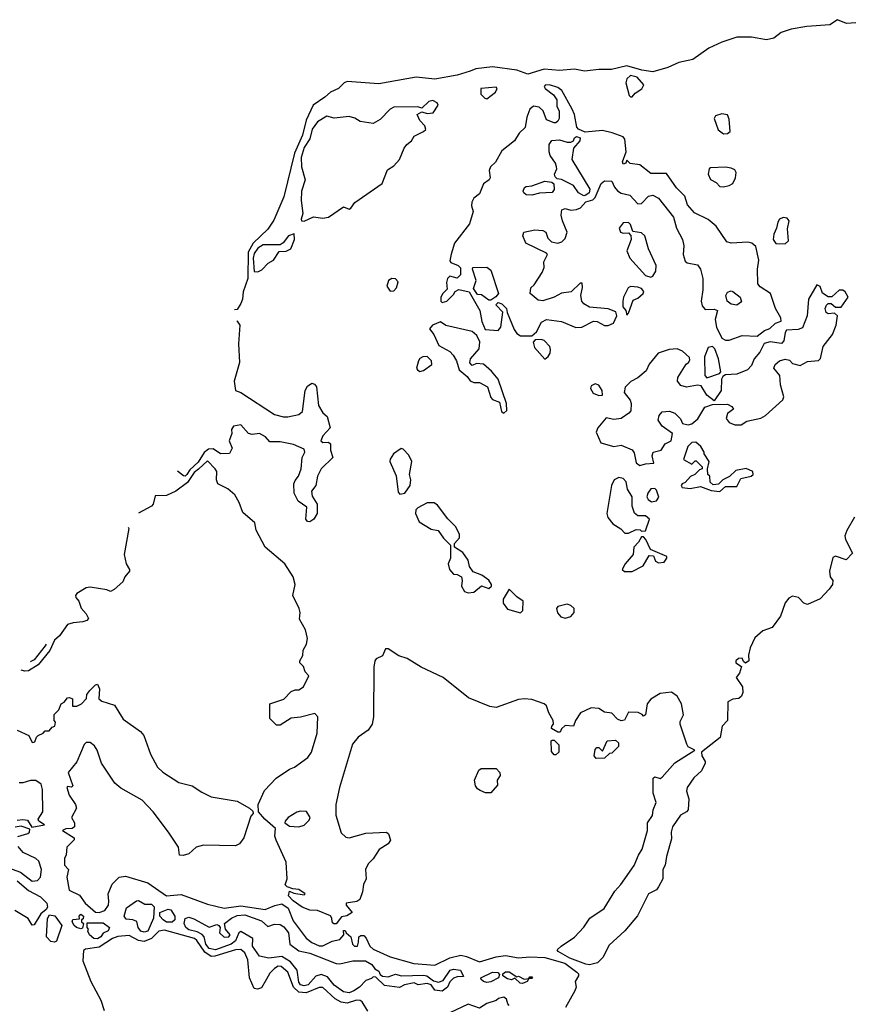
# Model space of a CAD drawing. Extents: x 2380107 to 2585170, y 384273 to 546161.
# Tile 310 of 331: x 2557768 to 2562230, y 481552 to 486834. Entities that reach past the tile are written whole.
import ezdxf

# ---------------------------------------------------------------- set-up
doc = ezdxf.new("R2010")
doc.units = 0

msp = doc.modelspace()

# ---------------------------------------------------------------- linework, layer by layer
at = {"layer": '0CON05XD'}
for points in [[(2562255, 486817.1), (2562205, 486813.1), (2562155, 486834.2), (2562114.3, 486805.7), (2561992.1, 486797.9), (2561906.4, 486783.6), (2561854.4, 486765.6), (2561814.3, 486735.7), (2561775, 486725.8), (2561695, 486740.6), (2561615, 486740.5), (2561535, 486713.6), (2561465, 486682.1), (2561378.9, 486621.1), (2561305.3, 486604.7), (2561245, 486577.1), (2561165, 486554), (2561106.6, 486563.4), (2561025, 486586.6), (2560942.7, 486567.3), (2560875, 486567.6), (2560798.1, 486558.1), (2560745, 486568.5), (2560665, 486561.8), (2560581.2, 486568.8), (2560495, 486542), (2560435, 486562.9), (2560305, 486582.1), (2560215, 486570), (2560185, 486558.7), (2560115, 486535.7), (2559995, 486514.3), (2559895, 486525.6), (2559695, 486490.9), (2559525, 486502.5), (2559508.8, 486495), (2559479.2, 486465), (2559435, 486445.4), (2559405, 486417.7), (2559341.9, 486375), (2559305.4, 486295.4), (2559284.4, 486215), (2559242.3, 486117.7), (2559185.7, 485884.3), (2559132, 485758), (2559098.9, 485711.1), (2559020, 485635), (2558993.5, 485586.5), (2558991.6, 485445), (2558966.7, 485375), (2558964.1, 485335), (2558955, 485311.4), (2558935, 485279.2), (2558921.1, 485278.4)], [(2561055, 486420), (2561070.7, 486439.3), (2561105.9, 486464.1), (2561116.7, 486485), (2561080.8, 486525), (2561045.5, 486534.4), (2561025, 486516.2), (2561020.8, 486495), (2561038.3, 486428.3), (2561045, 486420), (2561055, 486420)], [(2561554.4, 485114.4), (2561575, 485114.4), (2561645, 485140), (2561725, 485136), (2561765, 485166.2), (2561792.3, 485177.7), (2561823, 485207), (2561853.3, 485216.7), (2561852, 485235), (2561824, 485285), (2561796, 485365), (2561741.2, 485401.2), (2561727.7, 485417.7), (2561727.1, 485495), (2561734.2, 485545), (2561718.3, 485618.3), (2561696.7, 485635), (2561675, 485641.1), (2561585, 485635.8), (2561562.7, 485642.7), (2561505, 485725.7), (2561462.8, 485762.8), (2561388.7, 485798.7), (2561350.3, 485840.3), (2561337.6, 485887.6), (2561292.2, 485932.2), (2561238.7, 486008.7), (2561155, 486008.8), (2561095, 486055.7), (2561043, 486063), (2561025, 486080), (2561020, 486065), (2561005, 486060), (2561001.7, 486071.7), (2561021.2, 486125), (2561015, 486192.5), (2561005, 486206), (2560946.6, 486226.6), (2560895, 486240), (2560801.2, 486231.2), (2560767, 486247), (2560757.5, 486257.5), (2560744, 486325), (2560732, 486355), (2560676, 486455), (2560655, 486470), (2560610, 486485), (2560587, 486483), (2560582.5, 486475), (2560587.5, 486465), (2560631.2, 486431.2), (2560650, 486405), (2560650.7, 486370.7), (2560663, 486343), (2560662.5, 486305), (2560655, 486290), (2560645, 486280), (2560635, 486280), (2560595, 486297.5), (2560576.2, 486345), (2560554.3, 486364.3), (2560525, 486370), (2560505.8, 486355), (2560488.8, 486311.2), (2560480, 486255), (2560447.5, 486225), (2560423.3, 486185), (2560355, 486130), (2560320.3, 486069.7), (2560293.8, 486045), (2560286.2, 486025), (2560292.5, 485985), (2560287.5, 485975), (2560257, 485953), (2560235, 485900), (2560205, 485877.5), (2560193.8, 485855), (2560191.2, 485835), (2560200.8, 485805), (2560181.7, 485738.3), (2560101.2, 485635), (2560082.9, 485577.1), (2560075, 485540), (2560081.2, 485531.2), (2560120, 485515), (2560133, 485503), (2560133.3, 485465), (2560115, 485447.5), (2560075, 485457.5), (2560063.9, 485446.1), (2560057.5, 485425), (2560061.7, 485388.3), (2560037.5, 485365), (2560027.5, 485345), (2560027.5, 485325), (2560035, 485317.5), (2560060, 485325), (2560095, 485360), (2560103.6, 485376.4), (2560123.6, 485386.4), (2560180, 485375), (2560236.7, 485275), (2560247.5, 485215), (2560265, 485172.5), (2560335, 485167.5), (2560350, 485185), (2560360, 485265), (2560322.5, 485305), (2560335, 485317.5), (2560355, 485310), (2560380, 485285), (2560383, 485263), (2560421.7, 485171.7), (2560435, 485150), (2560455, 485138.8), (2560515, 485137.5), (2560540.4, 485159.5), (2560568, 485212), (2560595, 485225.6), (2560675, 485215.7), (2560752.1, 485182.1), (2560784.4, 485185.6), (2560846.1, 485216.1), (2560865.8, 485215.8), (2560905, 485193.8), (2560925, 485193.3), (2560953.6, 485206.4), (2560972.5, 485245), (2560966.4, 485266.4), (2560925, 485283.3), (2560825, 485291.2), (2560795, 485310), (2560784.2, 485325), (2560778, 485355), (2560787, 485397), (2560785, 485420), (2560775, 485420), (2560727.5, 485375), (2560675, 485368), (2560635, 485346), (2560575, 485326), (2560550.3, 485330.3), (2560507.5, 485365), (2560510, 485395), (2560528.3, 485411.7), (2560571.7, 485478.3), (2560582.5, 485505), (2560580, 485535), (2560600, 485575), (2560595, 485582.5), (2560483.8, 485635), (2560466.7, 485675), (2560472.5, 485695), (2560532.7, 485707.3), (2560575, 485703.8), (2560590, 485695), (2560601.7, 485661.7), (2560621.7, 485641.7), (2560655, 485636), (2560677.3, 485642.7), (2560695, 485660), (2560705.6, 485695), (2560680, 485755), (2560673.9, 485786.1), (2560676.4, 485813.6), (2560695, 485821.2), (2560725, 485812), (2560755, 485815.8), (2560776.2, 485825), (2560805, 485857.5), (2560843, 485867), (2560855, 485880), (2560887.5, 485955), (2560905, 485970), (2560945, 485967.5), (2560958.8, 485935), (2560975.6, 485915.6), (2560994.2, 485904.2), (2561042.3, 485892.3), (2561085, 485846.2), (2561105, 485848.8), (2561141.7, 485888.3), (2561165, 485893.3), (2561195.9, 485875.9), (2561221.9, 485841.9), (2561276.2, 485775), (2561292, 485715), (2561324.3, 485654.3), (2561331.7, 485621.7), (2561328.1, 485575), (2561338.8, 485538.8), (2561350, 485530), (2561405, 485520), (2561420.8, 485495), (2561432.5, 485445), (2561434, 485385), (2561424.4, 485325), (2561429.7, 485299.7), (2561445, 485278.8), (2561495, 485281.2), (2561512.5, 485275), (2561499.5, 485225), (2561506.5, 485185), (2561535, 485126), (2561554.4, 485114.4)], [(2560275, 486410), (2560320, 486445), (2560330, 486465), (2560325, 486472.5), (2560242.5, 486465), (2560242.5, 486435), (2560263.6, 486413.6), (2560275, 486410)], [(2559295, 485753.3), (2559345, 485777.5), (2559395, 485770), (2559425, 485774.2), (2559505, 485830), (2559535, 485817.5), (2559545, 485822.5), (2559565.9, 485854.1), (2559713.3, 485955), (2559741.2, 486028.8), (2559775, 486050), (2559805, 486083.3), (2559831.2, 486145), (2559845.9, 486164.1), (2559870, 486185), (2559885, 486210), (2559935, 486233.8), (2559946.2, 486245), (2559941.2, 486265), (2559915, 486293.3), (2559900, 486325), (2559925, 486340), (2559955, 486331.2), (2559986.2, 486333.8), (2560012.5, 486375), (2560008.3, 486388.3), (2559985, 486400), (2559962.5, 486395), (2559925, 486360), (2559903.6, 486366.4), (2559775, 486365.8), (2559756.2, 486355), (2559701.7, 486298.3), (2559665, 486276.7), (2559595, 486288.8), (2559565.8, 486305.8), (2559535, 486314), (2559455.8, 486305.8), (2559415, 486317.1), (2559365, 486287.1), (2559337.7, 486247.7), (2559324.5, 486195), (2559295, 486148.6), (2559277.7, 486095), (2559279.6, 486045), (2559300, 485975), (2559280.6, 485915), (2559278, 485865), (2559286.2, 485795), (2559277.5, 485765), (2559280, 485755), (2559295, 485753.3)], [(2561545, 486222.5), (2561565, 486223.3), (2561580, 486235), (2561575, 486300), (2561565, 486323.8), (2561535, 486329.5), (2561501.1, 486318.9), (2561493.8, 486305), (2561515, 486242.5), (2561545, 486222.5)], [(2560795, 485890), (2560766.7, 485905), (2560740, 485945), (2560675, 485977.5), (2560651.2, 485981.2), (2560641.7, 485991.7), (2560636.7, 486005), (2560650, 486035), (2560648.8, 486045), (2560642, 486065), (2560614.2, 486105), (2560609.2, 486125), (2560608.8, 486165), (2560623.9, 486186.1), (2560665, 486190), (2560705, 486177.5), (2560725, 486177.5), (2560740, 486185), (2560745, 486200), (2560755, 486207.5), (2560775, 486200), (2560772.5, 486185), (2560740, 486145), (2560730.8, 486085), (2560827.5, 485925), (2560822.5, 485905), (2560805, 485892.5), (2560795, 485890)], [(2561545, 485937.1), (2561575, 485944.3), (2561595, 485956.2), (2561609.4, 485985), (2561611.4, 486015), (2561605, 486028), (2561585, 486038.1), (2561555, 486042.5), (2561475, 486040), (2561467.5, 486035), (2561462, 486005), (2561475, 485976.7), (2561505, 485960), (2561525, 485940), (2561545, 485937.1)], [(2560515, 485892), (2560485, 485894), (2560473.3, 485905), (2560470, 485915), (2560476.4, 485933.6), (2560485, 485940), (2560516.4, 485943.6), (2560585, 485968), (2560623.3, 485963.3), (2560633.6, 485953.6), (2560636.4, 485923.6), (2560625, 485906.7), (2560556.4, 485903.6), (2560515, 485892)], [(2561875, 485631.2), (2561893, 485647), (2561887.7, 485712.3), (2561896.7, 485755), (2561885, 485770), (2561865, 485773.8), (2561845, 485763.3), (2561835, 485747.5), (2561828.6, 485715), (2561814.2, 485684.2), (2561810.8, 485655), (2561825, 485633.8), (2561875, 485631.2)], [(2561155, 485453.3), (2561165, 485457.5), (2561181.2, 485485), (2561183.1, 485515), (2561142, 485605), (2561121.2, 485675), (2561105, 485691.2), (2561058.3, 485698.3), (2561046, 485735), (2561035, 485746.2), (2561005, 485743.8), (2560984.2, 485715), (2560991.2, 485695), (2561005, 485688.8), (2561035, 485690), (2561046.7, 485676.7), (2561048, 485655), (2561025.8, 485595), (2561040.8, 485555), (2561125, 485462.5), (2561155, 485453.3)], [(2559045, 485481.9), (2559066.9, 485493.1), (2559101.4, 485528.6), (2559128.8, 485545), (2559159.3, 485590.7), (2559198.3, 485591.7), (2559222.5, 485605), (2559242.5, 485655), (2559240, 485685), (2559210, 485675), (2559182, 485638), (2559165, 485626.7), (2559075, 485625.9), (2559045, 485607.7), (2559025, 485579.4), (2559021.1, 485555), (2559025, 485483.8), (2559045, 485481.9)], [(2560295, 485330), (2560285, 485330), (2560245, 485357.5), (2560225, 485360), (2560203, 485393), (2560216.2, 485435), (2560197.5, 485495), (2560200, 485505), (2560275, 485507.5), (2560295, 485490), (2560337.5, 485365), (2560323, 485347), (2560295, 485330)], [(2559755, 485377.5), (2559775, 485380), (2559790, 485395), (2559798.3, 485428.3), (2559785, 485443.3), (2559765, 485446.7), (2559747.5, 485435), (2559737.5, 485405), (2559755, 485377.5)], [(2561095, 484442.5), (2561125, 484452.5), (2561170, 484455), (2561161.2, 484495), (2561167.5, 484515), (2561210, 484525), (2561231.2, 484558.8), (2561262.5, 484575), (2561270, 484615), (2561214.3, 484654.3), (2561193.8, 484685), (2561198.3, 484711.7), (2561215, 484730), (2561255, 484733.3), (2561283.8, 484723.8), (2561313.6, 484693.6), (2561325, 484667.5), (2561355, 484660), (2561375, 484666.7), (2561407.2, 484692.8), (2561443.6, 484756.4), (2561485, 484770), (2561565, 484772.5), (2561589.3, 484759.3), (2561597.5, 484745), (2561565, 484722.5), (2561558, 484695), (2561575, 484673.8), (2561605, 484661.2), (2561639.3, 484660.7), (2561670, 484680), (2561745, 484697.1), (2561769.1, 484710.9), (2561862.5, 484795), (2561868.3, 484811.7), (2561849.2, 484875), (2561846, 484925), (2561813.8, 484965), (2561821.2, 484985), (2561845, 485003.8), (2561875, 485013.8), (2561898.3, 485008.3), (2561915, 484990), (2561955, 484980), (2561995, 485000), (2562053.8, 485006.2), (2562063.8, 485016.2), (2562079.7, 485080.3), (2562129.2, 485145), (2562148, 485195), (2562156, 485246), (2562139.3, 485259.3), (2562106.4, 485256.4), (2562095, 485263.3), (2562090, 485285), (2562096.4, 485303.6), (2562105, 485312.5), (2562121.7, 485311.7), (2562145, 485292.5), (2562175, 485292.5), (2562212.5, 485345), (2562197.5, 485375), (2562185, 485382.5), (2562165, 485382.5), (2562125, 485347.5), (2562105, 485347.5), (2562075, 485367.5), (2562062.5, 485402.5), (2562045, 485412.5), (2562000.8, 485335), (2561994, 485245), (2561968, 485182), (2561945, 485172), (2561882, 485168), (2561874.2, 485155.8), (2561867.7, 485112.3), (2561855, 485097.5), (2561795, 485105.8), (2561763.1, 485096.9), (2561738.8, 485051.2), (2561709.2, 485015), (2561695, 484980), (2561673.3, 484955), (2561615, 484931.9), (2561555, 484928.8), (2561540, 484920), (2561533.3, 484905), (2561531.2, 484845), (2561495, 484790), (2561455, 484820), (2561425, 484870), (2561405, 484873.3), (2561345, 484862), (2561315, 484872), (2561298, 484895), (2561298.8, 484915), (2561343.9, 484986.1), (2561356.7, 484995), (2561363, 485007), (2561361.7, 485021.7), (2561325, 485056.9), (2561295, 485068.9), (2561252.5, 485065), (2561194.5, 485045.6), (2561144.5, 484985.5), (2561128.6, 484951.4), (2561085, 484912.9), (2561046.6, 484893.4), (2561017.3, 484862.7), (2561011.2, 484835), (2561042.7, 484792.7), (2561048.8, 484775), (2561046.1, 484736.1), (2561036.8, 484723.2), (2560995, 484694.3), (2560955, 484688.8), (2560915, 484697.5), (2560870, 484645), (2560861.7, 484621.7), (2560886.7, 484565), (2560955, 484543.8), (2560995, 484551.2), (2561055, 484527.5), (2561065, 484510), (2561076.4, 484456.4), (2561095, 484442.5)], [(2561025, 485250), (2561035, 485260), (2561060, 485330), (2561085, 485340), (2561113.3, 485365), (2561116.4, 485376.4), (2561105, 485392.5), (2561085, 485400), (2561045, 485402.5), (2561032.5, 485395), (2561007.5, 485345), (2561003.9, 485323.9), (2561003.6, 485293.6), (2561020, 485275), (2561025, 485250)], [(2561615, 485303.3), (2561585, 485308), (2561564.5, 485324.4), (2561557.1, 485355), (2561565, 485372), (2561585, 485379.2), (2561595, 485376), (2561633.8, 485345), (2561640, 485320), (2561615, 485303.3)], [(2558932.3, 485218.5), (2558935, 485216.7), (2558948.7, 485195), (2558941.6, 485095), (2558947, 484995), (2558919.2, 484895), (2558925.7, 484845.7), (2558955, 484834.4), (2559135, 484716.9), (2559183.7, 484703.7), (2559205.9, 484704.1), (2559265, 484716.4), (2559285, 484732.9), (2559299.1, 484845), (2559311.2, 484868.8), (2559335, 484884.3), (2559349.1, 484879.1), (2559360.6, 484865), (2559371.8, 484765), (2559395, 484724.7), (2559417.8, 484705), (2559433.9, 484645), (2559395, 484602.7), (2559384.1, 484575), (2559395, 484565.5), (2559425, 484568.5), (2559435, 484559.2), (2559435.9, 484525), (2559448.8, 484485), (2559384.8, 484425.2), (2559365.5, 484385), (2559355.9, 484335), (2559333.6, 484305), (2559337.7, 484277.6), (2559363.3, 484235), (2559364.5, 484185), (2559345.5, 484155), (2559325, 484141.1), (2559311.5, 484141.5), (2559302.9, 484155), (2559309.1, 484219.1), (2559262.1, 484252.1), (2559240.5, 484295), (2559238.7, 484345), (2559245, 484362.9), (2559264.1, 484385.9), (2559278.9, 484425), (2559283.1, 484485), (2559298.2, 484515), (2559295, 484530.9), (2559236.2, 484556.2), (2559165, 484570.2), (2559109.1, 484569.1), (2559085.9, 484595.9), (2559055, 484614.8), (2559015, 484608.9), (2558995, 484613.8), (2558955, 484661.5), (2558915, 484653.6), (2558903.9, 484635), (2558905.4, 484614.6), (2558891.4, 484575), (2558908, 484535), (2558893.8, 484506.2), (2558845, 484505.4), (2558805, 484532.8), (2558780.4, 484529.5), (2558757.6, 484512.4), (2558725, 484460.8), (2558680.2, 484419.8), (2558665, 484394.6), (2558655, 484385.7), (2558647.3, 484387.3), (2558614.3, 484412.4)], [(2560365, 484723.3), (2560381.7, 484738.3), (2560380, 484775), (2560335.8, 484905.8), (2560299.6, 484949.5), (2560255.9, 484985.9), (2560219.3, 484990.7), (2560195, 484980), (2560183, 484993), (2560187.5, 485015), (2560232.3, 485067.7), (2560235.9, 485105.9), (2560220.4, 485140.5), (2560195, 485161.2), (2560055, 485193.8), (2560025, 485212.5), (2559982.5, 485195), (2559967.5, 485175), (2559990, 485145), (2560016.1, 485086.1), (2560075, 485053.8), (2560093.8, 485035), (2560111.2, 485005), (2560126.7, 484955), (2560169.6, 484919.5), (2560185, 484897.5), (2560205, 484887.5), (2560235, 484887.5), (2560277.5, 484865), (2560295, 484807.5), (2560305, 484796.7), (2560343, 484783), (2560353, 484733), (2560365, 484723.3)], [(2560585, 485012.5), (2560603, 485027), (2560613.3, 485045), (2560616.7, 485065), (2560611.7, 485081.7), (2560582.7, 485112.7), (2560565, 485118.8), (2560533, 485117), (2560522.5, 485105), (2560530, 485075), (2560585, 485012.5)], [(2561455, 484912.5), (2561523.6, 484936.4), (2561530, 484945), (2561518, 485015), (2561498.3, 485068.3), (2561485, 485081.2), (2561462.5, 485075), (2561442.5, 485025), (2561443.3, 484925), (2561455, 484912.5)], [(2559915, 484947.5), (2559935, 484952.5), (2559980, 484985), (2559977.5, 485005), (2559955, 485026.7), (2559930, 485025), (2559915, 485017.5), (2559907.5, 485005), (2559897.5, 484965), (2559902.5, 484955), (2559915, 484947.5)], [(2560875, 484817.5), (2560895, 484820), (2560892.5, 484845), (2560875, 484873.3), (2560855, 484881.2), (2560835, 484870), (2560830, 484855), (2560845, 484830), (2560875, 484817.5)], [(2561525, 484303.8), (2561555, 484330), (2561615, 484330), (2561637, 484373), (2561692.5, 484385), (2561703.3, 484395), (2561700.7, 484410.7), (2561665, 484425.8), (2561610, 484415), (2561576.4, 484383.6), (2561540, 484365), (2561517, 484343), (2561488.3, 484338.3), (2561473, 484353), (2561470, 484385), (2561460, 484395), (2561457.5, 484425), (2561467.5, 484465), (2561440, 484505), (2561440, 484515), (2561422.5, 484545), (2561395, 484567.5), (2561375, 484566.7), (2561352.5, 484545), (2561330, 484475), (2561375, 484450), (2561391.7, 484468.3), (2561398.3, 484468.3), (2561430, 484435), (2561430, 484425), (2561415, 484420), (2561390, 484395), (2561367, 484383), (2561338.8, 484351.2), (2561322.5, 484345), (2561317.5, 484335), (2561322.5, 484325), (2561365, 484320), (2561420.7, 484330.7), (2561478.3, 484308.3), (2561525, 484303.8)], [(2559808.3, 484288.3), (2559835, 484293.8), (2559863.3, 484335), (2559866.7, 484365), (2559860, 484395), (2559872.2, 484465), (2559855, 484498), (2559825, 484530), (2559815, 484533.3), (2559773.8, 484505), (2559755, 484477.5), (2559754, 484465), (2559787, 484387), (2559799.3, 484299.3), (2559808.3, 484288.3)], [(2562246.9, 484165), (2562205.5, 484094.4), (2562195.8, 484065), (2562199.2, 484045), (2562237, 483973), (2562203, 483937), (2562145, 483956.7), (2562131.7, 483948.3), (2562113.3, 483875), (2562116.7, 483845), (2562130, 483825), (2562128.8, 483805), (2562111.3, 483778.7), (2562062.1, 483727.9), (2561995, 483696.2), (2561975, 483703.3), (2561946.7, 483735), (2561915, 483741.9), (2561895, 483731.4), (2561875, 483706), (2561861.1, 483665), (2561850.6, 483635), (2561805, 483573.8), (2561755, 483556), (2561712.5, 483517.5), (2561686.7, 483465), (2561677.5, 483425), (2561680, 483395), (2561663, 483383), (2561651.7, 483391.7), (2561645, 483410), (2561625, 483407.5), (2561610, 483395), (2561610, 483385), (2561640, 483365), (2561630.7, 483329.3), (2561612.5, 483305), (2561645.9, 483255.9), (2561648.8, 483225), (2561640, 483205), (2561627, 483193), (2561595, 483189.2), (2561566.7, 483175), (2561566, 483075), (2561536.4, 483043.6), (2561526.1, 482983.9), (2561426.7, 482905), (2561428, 482885), (2561446, 482855), (2561446, 482845), (2561425.6, 482804.4), (2561385, 482766.7), (2561348.6, 482715), (2561345.6, 482695), (2561357.8, 482655), (2561354.1, 482595.9), (2561345.8, 482584.2), (2561313, 482567), (2561270.8, 482505), (2561263.8, 482475), (2561265, 482440), (2561238, 482345), (2561231.2, 482298.8), (2561218.8, 482275), (2561218.8, 482225), (2561195, 482182.5), (2561185, 482166.7), (2561142.5, 482145), (2561082.3, 482027.7), (2561014.2, 481945.8), (2560931.2, 481868.8), (2560897.3, 481802.7), (2560867.5, 481775), (2560825.6, 481764.4), (2560805, 481766.9), (2560719.7, 481799.7), (2560657.5, 481835), (2560652.5, 481845), (2560672.5, 481865), (2560745, 481913.3), (2560794.1, 481965.9), (2560826.1, 482013.9), (2560903.9, 482066.1), (2560961.2, 482158.8), (2560993.3, 482195), (2561065, 482297.5), (2561087.3, 482352.7), (2561108, 482385), (2561136.7, 482485), (2561135.8, 482525), (2561164, 482565), (2561166, 482595), (2561183.1, 482635), (2561166, 482685), (2561167.5, 482765), (2561175, 482772.5), (2561205, 482763.3), (2561215, 482770), (2561282.7, 482847.3), (2561390, 482915), (2561355, 482933.8), (2561347.2, 482947.2), (2561310.8, 483055), (2561311.3, 483068.7), (2561329.2, 483105), (2561319.2, 483165), (2561296, 483205), (2561265, 483226.2), (2561205, 483219.2), (2561155, 483188.8), (2561134, 483165), (2561126, 483105), (2561115, 483097.5), (2561107.5, 483107.5), (2561086.8, 483116.8), (2561035, 483120), (2561013, 483077), (2560995, 483072.5), (2560975, 483082.5), (2560945, 483113.3), (2560905, 483120), (2560875, 483138.8), (2560835, 483143.3), (2560777.5, 483115), (2560750, 483075), (2560740, 483045), (2560695, 483047.5), (2560675, 483030), (2560667.5, 483012.5), (2560655, 483012.5), (2560621.7, 483031.7), (2560622.5, 483045), (2560632.5, 483055), (2560630, 483075), (2560606.2, 483115), (2560594.2, 483154.2), (2560582.5, 483165), (2560515, 483186.9), (2560475, 483190.6), (2560445, 483187.1), (2560325, 483143.8), (2560289.7, 483149.7), (2560176.8, 483196.8), (2560040, 483305), (2559921.7, 483361.7), (2559847.7, 483407.7), (2559802.5, 483422.5), (2559745, 483460), (2559730.7, 483459.3), (2559715, 483422.5), (2559681.2, 483405), (2559674, 483395), (2559668.3, 483361.7), (2559666.2, 483095), (2559658.8, 483055), (2559637.7, 483022.3), (2559583.3, 482985), (2559552.7, 482947.3), (2559484.2, 482715), (2559464, 482625), (2559463.9, 482566.1), (2559492.3, 482472.3), (2559518.3, 482448.3), (2559535, 482446.2), (2559625, 482470), (2559736.4, 482476.4), (2559747, 482467), (2559757, 482433), (2559745, 482412.5), (2559697, 482383), (2559665, 482332.5), (2559637.5, 482305), (2559622.5, 482275), (2559627.5, 482225), (2559612.5, 482195), (2559607.5, 482155), (2559592.5, 482115), (2559576.1, 482103.9), (2559520, 482095), (2559520, 482085), (2559552.5, 482045), (2559523.9, 482026.1), (2559495, 482022), (2559465.7, 481984.3), (2559454.2, 481984.2), (2559443.9, 481993.9), (2559443.3, 482015), (2559435, 482026.2), (2559365, 482056), (2559325, 482057.5), (2559284.1, 482074.1), (2559235, 482107.5), (2559210, 482135), (2559215, 482160), (2559238.3, 482148.3), (2559295, 482140), (2559300, 482145), (2559265, 482167.5), (2559232.5, 482172.5), (2559203, 482183), (2559193, 482193), (2559202.5, 482225), (2559197.5, 482315), (2559143.6, 482433.6), (2559137.5, 482455), (2559140, 482495), (2559082.5, 482545), (2559050, 482585), (2559047.5, 482625), (2559081.2, 482698.8), (2559144.1, 482765.9), (2559215, 482813.3), (2559242.5, 482825), (2559313.9, 482876.1), (2559333.3, 482905), (2559363.6, 483006.4), (2559367.5, 483095), (2559351.7, 483111.7), (2559275, 483092.5), (2559225, 483087.5), (2559165, 483050), (2559145, 483050), (2559110, 483085), (2559110, 483165), (2559185, 483190), (2559225, 483230), (2559245, 483240), (2559265, 483240), (2559290, 483255), (2559320, 483315), (2559300, 483335), (2559290, 483365), (2559270, 483385), (2559270, 483395), (2559287, 483423), (2559288.3, 483451.7), (2559307.5, 483485), (2559312.5, 483515), (2559301.7, 483561.7), (2559268.3, 483618.3), (2559272.5, 483655), (2559267.5, 483675), (2559233.3, 483745), (2559245.8, 483805), (2559236, 483845), (2559190, 483915), (2559084.2, 484004.2), (2559036.7, 484095), (2559028.8, 484135), (2558965, 484191.2), (2558945.8, 484245), (2558921.4, 484285), (2558885, 484317.5), (2558831.2, 484345), (2558824.2, 484365), (2558825, 484410), (2558815.8, 484425), (2558775, 484467.1), (2558726.5, 484423.5), (2558703.7, 484405), (2558668.6, 484351.4), (2558605.5, 484304.5), (2558555, 484282.1), (2558495, 484280), (2558484.1, 484235.9), (2558475, 484224.3), (2558404.6, 484187.2)], [(2561035, 484080), (2561075, 484100), (2561097, 484097), (2561105, 484090), (2561125, 484092.5), (2561147.5, 484155), (2561125, 484172.5), (2561085, 484173.3), (2561066.2, 484186.2), (2561054, 484225), (2561053.3, 484275), (2561028.8, 484315), (2561022.5, 484355), (2561005, 484373.3), (2560981.7, 484378.3), (2560957.5, 484365), (2560942.5, 484335), (2560917.5, 484185), (2560923.9, 484163.9), (2560950.4, 484130.5), (2560993, 484103), (2561015, 484080), (2561035, 484080)], [(2561158.3, 484248.3), (2561185, 484252.5), (2561196.7, 484273.3), (2561185, 484310), (2561175, 484320), (2561155, 484317.5), (2561137.5, 484295), (2561132.5, 484275), (2561140.7, 484260.7), (2561158.3, 484248.3)], [(2560175, 483760), (2560205, 483762.5), (2560245, 483797.5), (2560285, 483782.5), (2560300, 483795), (2560300, 483805), (2560285, 483826.7), (2560246.7, 483855), (2560201.7, 483871.7), (2560181.2, 483901.2), (2560173.3, 483935), (2560145.8, 483975.8), (2560100, 484005), (2560100, 484025), (2560127.5, 484055), (2560127.5, 484075), (2560106.7, 484115), (2560065, 484156.7), (2560009.3, 484229.3), (2559992.2, 484242.2), (2559955, 484241.8), (2559904.6, 484215.5), (2559894.2, 484205), (2559891.2, 484185), (2559910.4, 484140.5), (2559975, 484101.2), (2560013.8, 484093.8), (2560042.3, 484052.3), (2560080, 484015), (2560078.8, 483945), (2560066.2, 483915), (2560073.3, 483885), (2560095, 483860), (2560115, 483857.5), (2560137.5, 483845), (2560142.5, 483825), (2560137.5, 483795), (2560155, 483767.5), (2560175, 483760)], [(2558350, 484112.4), (2558352.5, 484105), (2558328.8, 483965), (2558338.8, 483915), (2558357.5, 483885), (2558357.5, 483875), (2558332.5, 483845), (2558320.7, 483819.3), (2558275, 483776.7), (2558255, 483767.5), (2558235.9, 483775.9), (2558145, 483789.2), (2558124.5, 483785.6), (2558074.2, 483755.8), (2558066.7, 483745), (2558068.8, 483735), (2558084.6, 483714.6), (2558096.8, 483676.8), (2558125, 483647.5), (2558137.5, 483622.5), (2558128.3, 483611.7), (2558106.4, 483603.6), (2558055, 483599.4), (2558025, 483589.1), (2557981.9, 483528.1), (2557955, 483505.3), (2557929.3, 483450.7), (2557866.6, 483373.4), (2557815, 483341.4), (2557795, 483338.9), (2557775.4, 483345.3)], [(2561013.8, 483873.8), (2561055, 483874.2), (2561113.3, 483905), (2561145, 483960), (2561168.3, 483958.3), (2561179.3, 483929.3), (2561195, 483920), (2561226.1, 483923.9), (2561240, 483945), (2561240, 483955), (2561151.7, 483991.7), (2561127.5, 484045), (2561115, 484060), (2561105, 484060), (2561088.3, 484031.7), (2561062.5, 484005), (2561060, 483965), (2561016.2, 483915), (2561000, 483885), (2561013.8, 483873.8)], [(2560455, 483652.5), (2560467.5, 483665), (2560470, 483715), (2560435, 483737.5), (2560395, 483780), (2560362.5, 483725), (2560362.5, 483705), (2560385, 483672.5), (2560455, 483652.5)], [(2560695, 483623.3), (2560725, 483632.5), (2560742.5, 483655), (2560742.5, 483675), (2560725, 483691.2), (2560705, 483698), (2560655, 483686.7), (2560647.5, 483675), (2560653, 483653), (2560670.7, 483630.7), (2560695, 483623.3)], [(2557909.9, 483484.4), (2557905, 483475.5), (2557845, 483400.4), (2557827.3, 483390.9), (2557825.6, 483389.1)], [(2557956.4, 483043.6), (2557960, 483065), (2557952.5, 483075), (2557953, 483107), (2557978.3, 483131.7), (2557990, 483165), (2558006.4, 483173.6), (2558023.9, 483196.1), (2558035, 483197.5), (2558051.7, 483191.7), (2558051.7, 483151.7), (2558075, 483152.5), (2558100, 483165), (2558127, 483193), (2558127.5, 483215), (2558143.3, 483235), (2558173.6, 483266.4), (2558185, 483270), (2558196.7, 483245), (2558191.7, 483191.7), (2558208.3, 483178.3), (2558276.4, 483156.4), (2558322.3, 483082.3), (2558415.9, 483015.9), (2558433.6, 482993.6), (2558470, 482895), (2558507.5, 482825), (2558535, 482797.5), (2558621.7, 482741.7), (2558693.9, 482723.9), (2558745, 482690), (2558795, 482666), (2558935, 482641.2), (2559000, 482605), (2559018.3, 482588.3), (2559020, 482575), (2559008.3, 482561.7), (2558970, 482445), (2558946.4, 482413.6), (2558925, 482402.5), (2558753.9, 482406.1), (2558713.9, 482396.1), (2558675, 482360), (2558645, 482350), (2558625, 482352.5), (2558620, 482395), (2558566.7, 482475), (2558483.8, 482585), (2558425, 482646.7), (2558311.2, 482711.2), (2558278.3, 482738.3), (2558206.2, 482845), (2558183.8, 482915), (2558169.6, 482939.5), (2558145, 482957.5), (2558125, 482957.5), (2558113.6, 482946.4), (2558075, 482852.5), (2558027.5, 482795), (2558052.5, 482725), (2558045, 482717.5), (2558025, 482720), (2558020, 482715), (2558034, 482675), (2558068, 482625), (2558072, 482605), (2558046.2, 482555), (2558061.2, 482525), (2558062.5, 482505), (2558050, 482495), (2558015, 482493.3), (2557997.5, 482485), (2558060, 482445), (2558060, 482435), (2558020, 482395), (2558017.5, 482355), (2558007.5, 482335), (2558008.3, 482298.3), (2558030, 482275), (2558020, 482235), (2558033.3, 482165), (2558088.1, 482138.1), (2558119.1, 482095), (2558175, 482046.9), (2558195, 482045.5), (2558225, 482055.6), (2558243.8, 482083.8), (2558246, 482105), (2558243.3, 482145), (2558263.9, 482196.1), (2558301.2, 482235), (2558335, 482240), (2558455, 482203.9), (2558555, 482134.7), (2558635, 482142), (2558775, 482089.2), (2558865, 482068.2), (2558955, 482080.9), (2559085, 482061.1), (2559136.8, 482083.2), (2559175, 482091.2), (2559208.1, 482068.1), (2559235, 482000), (2559305, 481906.9), (2559335, 481883.6), (2559375, 481865.7), (2559395, 481866), (2559445, 481891.2), (2559485, 481900), (2559507.5, 481925), (2559505, 481947.5), (2559515, 481947.5), (2559520, 481935), (2559543.8, 481913.8), (2559554.3, 481875), (2559563.8, 481865), (2559581.2, 481865), (2559586.2, 481886.2), (2559588, 481915), (2559598.1, 481921.9), (2559615, 481920.6), (2559627.5, 481907.5), (2559646.6, 481865), (2559665, 481847.6), (2559755, 481807.5), (2559881.7, 481771.7), (2559995, 481762.3), (2560075, 481801.6), (2560135, 481815.5), (2560165, 481809.5), (2560235, 481779.6), (2560325, 481807.3), (2560375, 481814.4), (2560445, 481801.9), (2560505, 481807.1), (2560585, 481803.8), (2560693.4, 481773.4), (2560757.5, 481725), (2560766.7, 481715), (2560766.7, 481705), (2560748.8, 481675), (2560753.3, 481645), (2560746.2, 481625), (2560696.5, 481535)], [(2557755, 483023.3), (2557817.5, 482995), (2557835, 482957.5), (2557849.3, 482960.7), (2557857.5, 482985), (2557867.5, 482995), (2557893.6, 483006.4), (2557905, 483020), (2557925, 483020), (2557941.7, 483038.3), (2557956.4, 483043.6)], [(2560645, 482890), (2560635, 482890), (2560621.7, 482908.3), (2560620, 482965), (2560625, 482970), (2560635, 482970), (2560660, 482945), (2560660, 482905), (2560645, 482890)], [(2560861.7, 482871.7), (2560850, 482885), (2560855, 482920), (2560865, 482930), (2560875, 482930), (2560895, 482910), (2560920, 482965), (2560965, 482970), (2560980, 482955), (2560980, 482935), (2560945, 482900), (2560931.7, 482898.3), (2560905, 482872.5), (2560861.7, 482871.7)], [(2560267, 482687), (2560239.3, 482699.3), (2560225, 482707.5), (2560213.3, 482725), (2560207.5, 482755), (2560231.2, 482808.8), (2560243, 482817), (2560325, 482817.5), (2560343.3, 482795), (2560345, 482780), (2560330, 482755), (2560331.7, 482728.3), (2560295, 482687.5), (2560267, 482687)], [(2557755, 482540), (2557785, 482543.3), (2557809.3, 482539.3), (2557832.5, 482502.5), (2557900, 482515), (2557870, 482535), (2557867.5, 482545), (2557892, 482585), (2557890, 482705), (2557883, 482733), (2557855, 482752.5), (2557825, 482752.5), (2557785, 482740), (2557765, 482740)], [(2559265, 482503.8), (2559295, 482513.3), (2559320.7, 482539.3), (2559326.7, 482555), (2559305.9, 482585.9), (2559275, 482588.8), (2559255, 482583.3), (2559207.5, 482555), (2559192.5, 482535), (2559190, 482525), (2559215, 482507.5), (2559265, 482503.8)], [(2557758.3, 482451.7), (2557812.3, 482467.7), (2557820, 482475), (2557822.5, 482492.5), (2557775, 482508.8), (2557743, 482503)], [(2557707.5, 482285), (2557772, 482262), (2557835, 482213.6), (2557863.1, 482216.9), (2557878.6, 482235), (2557884, 482275), (2557870.4, 482320.5), (2557855, 482333.8), (2557786.1, 482366.1), (2557759.3, 482399.3)], [(2557753.3, 482215), (2557815, 482162.5), (2557879.3, 482129.3), (2557912.5, 482095), (2557917, 482073), (2557910, 482060), (2557881.7, 482038.3), (2557845, 481978.8), (2557835, 481976.2), (2557812.8, 482012.8), (2557742.2, 482055)], [(2558435, 481938.5), (2558418, 481945), (2558404.2, 481965), (2558395.9, 481995.9), (2558375, 482006.2), (2558338.3, 482008.3), (2558327.5, 482025), (2558340.7, 482069.3), (2558395, 482106.7), (2558405, 482108.8), (2558438.8, 482088.8), (2558475, 482088.8), (2558490, 482075), (2558486, 482015), (2558455, 481944.4), (2558435, 481938.5)], [(2557955, 481885.6), (2557935, 481890), (2557910.8, 481915), (2557917, 482013), (2557928.3, 482031.7), (2557956.4, 482026.4), (2557994.2, 481975), (2557965, 481890.8), (2557955, 481885.6)], [(2558095, 481957.5), (2558073.3, 481965), (2558060, 481975), (2558050, 481995), (2558052.5, 482007.5), (2558088.3, 482011.7), (2558087.5, 482025), (2558095, 482036), (2558110, 482025), (2558108.3, 482011.7), (2558100, 482005), (2558100, 481995), (2558110, 481985), (2558105, 481960), (2558095, 481957.5)], [(2558585, 481993.1), (2558555, 481993.8), (2558537.8, 482005), (2558520, 482025), (2558520, 482045), (2558565, 482062.5), (2558578.5, 482058.5), (2558600.8, 482025), (2558600, 482005), (2558585, 481993.1)], [(2559535, 481614.6), (2559505, 481620), (2559455, 481655.5), (2559418.9, 481698.9), (2559385, 481712), (2559356.6, 481703.4), (2559315, 481656.1), (2559295, 481651.9), (2559275, 481656.5), (2559265, 481671.2), (2559256.1, 481735), (2559220.3, 481780.2), (2559175, 481808.2), (2559105, 481800.5), (2559055, 481810.8), (2559017.1, 481865), (2559018.6, 481905), (2558955, 481943.3), (2558944, 481935), (2558925, 481892.2), (2558902.9, 481875), (2558818, 481845), (2558785, 481851.9), (2558766.8, 481875), (2558757.1, 481915), (2558747.2, 481927.2), (2558720.7, 481940.7), (2558675, 481952.1), (2558660, 481965), (2558651.1, 481985), (2558655, 482012.5), (2558675, 482020), (2558701.7, 482011.7), (2558785, 481966.2), (2558825, 481980), (2558835.9, 481975.9), (2558843.3, 481965), (2558840, 481935), (2558865, 481912.5), (2558890, 481915), (2558897.5, 481925), (2558872.5, 481955), (2558865.8, 481985), (2558904.8, 482015.2), (2558935, 482029.2), (2558975, 482031.4), (2559065, 481999.6), (2559100, 481970), (2559135, 481982.5), (2559165, 481980.5), (2559185, 481968.5), (2559210, 481935), (2559216.7, 481875), (2559265, 481840), (2559325, 481827.5), (2559465, 481771.2), (2559485, 481770), (2559555, 481785.4), (2559622.5, 481785), (2559656.7, 481765), (2559673.3, 481743.3), (2559695, 481730), (2559701.7, 481711.7), (2559715, 481702.5), (2559745, 481700), (2559785, 481713.3), (2559815.9, 481705.9), (2559935, 481709.2), (2559952.5, 481705), (2559988, 481678), (2560015, 481671.2), (2560040, 481680), (2560077.5, 481735), (2560095, 481741.2), (2560132.5, 481735), (2560148.3, 481701.7), (2560115, 481700), (2560095, 481692.5), (2560076.4, 481673.6), (2560063.3, 481645), (2560035, 481622), (2559995, 481628.8), (2559975, 481657.5), (2559955, 481663.8), (2559905, 481657.5), (2559885, 481667.5), (2559832.5, 481657.5), (2559805, 481643.1), (2559725, 481653.8), (2559678.3, 481698.3), (2559665, 481700), (2559655, 481690), (2559625, 481680), (2559590.8, 481645), (2559561.4, 481625), (2559535, 481614.6)], [(2558185, 481903.2), (2558165, 481905.7), (2558141.9, 481925), (2558133.3, 481945), (2558137.5, 481955), (2558130, 481965), (2558130, 481990), (2558215, 481988.5), (2558250, 481965), (2558242.7, 481947.3), (2558216, 481934), (2558204, 481915), (2558185, 481903.2)], [(2559635, 481515.5), (2559606.1, 481565), (2559595, 481572.3), (2559575, 481574.1), (2559525, 481557.9), (2559493, 481563), (2559461, 481581), (2559395, 481642.2), (2559375, 481642.9), (2559305, 481613.9), (2559265, 481618.3), (2559237.2, 481645), (2559207.2, 481725), (2559171.2, 481755), (2559155, 481756.1), (2559134.8, 481745.2), (2559110.1, 481719.9), (2559092.7, 481687.3), (2559065, 481640), (2559043, 481633), (2559025, 481637.5), (2559000.5, 481695), (2558991.5, 481791.5), (2558975, 481828.1), (2558955, 481847.1), (2558925, 481845.2), (2558815, 481810.2), (2558795, 481809), (2558761.9, 481831.9), (2558718.2, 481895), (2558705, 481904.7), (2558545, 481949.3), (2558515, 481945.3), (2558474.4, 481905.6), (2558435, 481889.6), (2558405, 481894.5), (2558355, 481921.1), (2558295, 481915.6), (2558266.2, 481905), (2558195, 481858), (2558121.1, 481848.9), (2558109.6, 481840.5), (2558106.5, 481785), (2558150, 481675), (2558202.9, 481575), (2558220.8, 481519.2)], [(2560275, 481669.2), (2560256.7, 481675), (2560243.3, 481685), (2560242.5, 481695), (2560305, 481724), (2560333, 481723), (2560341.7, 481711.7), (2560336.7, 481695), (2560295, 481672.2), (2560275, 481669.2)], [(2560465, 481664.2), (2560453.3, 481665), (2560425, 481692.5), (2560405.8, 481684.2), (2560385, 481688.8), (2560360, 481705), (2560360, 481715), (2560373.6, 481726.4), (2560395, 481726.7), (2560435, 481700), (2560445, 481702.5), (2560475, 481687.5), (2560500, 481690), (2560505, 481700), (2560515, 481700), (2560520, 481695), (2560515, 481690), (2560500, 481690), (2560490, 481675), (2560465, 481664.2)], [(2560395, 481546.2), (2560386.2, 481555), (2560380.7, 481580.7), (2560365, 481590), (2560336.4, 481583.6), (2560325, 481573.3), (2560274.1, 481555.9), (2560235, 481532.5), (2560175, 481552.5), (2560075, 481506.7)]]:
    msp.add_lwpolyline(points, dxfattribs=at)

doc.saveas('drawing.dxf')
